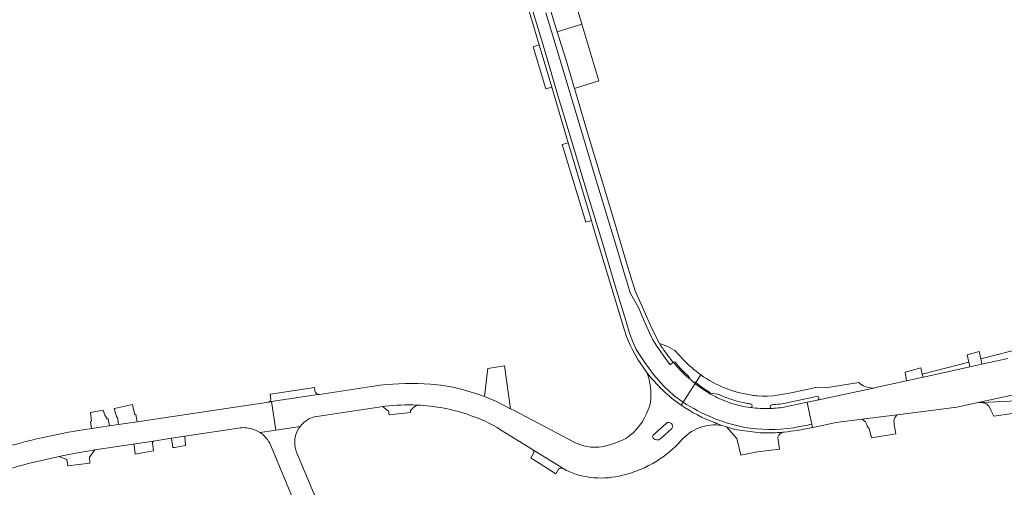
# Model space of a CAD drawing. Header units: metres. Extents: x 166325 to 190320, y 381923 to 404576.
# Tile 1032 of 1056: x 183173 to 183447, y 384998 to 385128. Entities that reach past the tile are written whole.
import ezdxf

# ---------------------------------------------------------------- set-up
doc = ezdxf.new("R2010")
doc.units = ezdxf.units.M
doc.layers.add('B-WE-VH-VERHARDING_ASFALT-GV', color=8, linetype='Continuous', lineweight=18)
doc.layers.add('B-WE-VH-VERHARDING_BETONSTRAATSTEEN-GV', color=8, linetype='Continuous', lineweight=18)

msp = doc.modelspace()

# ---------------------------------------------------------------- linework, layer by layer
at = {"layer": 'B-WE-VH-VERHARDING_ASFALT-GV', "flags": 128}
for points in [[(183447.913, 385033.748), (183440.654, 385032.13), (183437.293, 385031.38), (183427.401, 385029.175), (183424.264, 385028.495), (183419.655, 385027.497), (183411.514, 385025.733), (183410.451, 385025.502), (183396.948, 385022.576), (183394.9, 385022.15), (183394.841, 385022.137), (183392.019, 385021.55), (183392.027, 385021.51), (183392.752, 385017.999), (183393.275, 385015.466), (183393.477, 385014.487), (183394.043, 385014.608), (183400.07, 385015.89), (183407.214, 385016.807), (183417.084, 385018.073), (183433.66, 385020.2), (183439.667, 385021.484), (183455.49, 385024.96)], [(183273.115, 385026.281), (183256.218, 385023.743), (183256.185, 385023.738), (183255.134, 385023.58), (183242.88, 385021.74), (183244.07, 385013.788), (183250.843, 385014.842)], [(183292.872, 385025.859), (183290.014, 385026.318), (183287.132, 385026.59)], [(183327.363, 385010.374), (183310.607, 385019.147), (183309.453, 385019.751), (183308.71, 385020.14), (183305.508, 385021.742), (183302.205, 385023.126), (183302.17, 385023.139), (183300.335, 385023.798), (183298.442, 385024.4), (183295.681, 385025.22), (183292.872, 385025.859)], [(183242.074, 385021.619), (183205.512, 385016.128), (183200.291, 385015.344), (183197.798, 385014.97), (183192.8, 385014.219), (183190.41, 385013.86)], [(183239.709, 385013.094), (183244.07, 385013.788), (183242.88, 385021.74), (183242.772, 385021.724), (183242.074, 385021.619)], [(183255.476, 385017.599), (183272.8, 385020.22), (183273.76, 385020.351)], [(183273.76, 385020.351), (183274.406, 385020.439)], [(183185.515, 385006.825), (183188.864, 385007.466), (183192.224, 385008.051), (183193.711, 385008.275), (183204.355, 385009.894), (183209.999, 385010.752), (183215.06, 385011.522), (183218.71, 385012.077), (183233.705, 385014.358)], [(183250.843, 385014.842), (183244.07, 385013.788), (183239.709, 385013.094)], [(183306.657, 385013.882), (183315.509, 385008.42), (183315.642, 385008.338)], [(183349.164, 385012.365), (183352.791, 385015.679)], [(183354.375, 385014.226), (183351.26, 385011.422)], [(183242.377, 385010.136), (183251.461, 384988.252)], [(183313.653, 384853.801), (183313.02, 384855.53), (183304.196, 384876.796), (183300.66, 384885.317), (183300.445, 384885.836), (183300.277, 384886.241), (183285.213, 384922.545), (183283.695, 384926.204), (183283.028, 384927.811), (183279.17, 384937.11), (183278.758, 384938.103), (183278.677, 384938.297), (183278.282, 384939.249), (183272.312, 384953.637), (183271.831, 384954.797), (183267.47, 384965.304), (183266.276, 384968.183), (183259.692, 384984.052), (183254.802, 384995.838), (183254.709, 384996.063), (183254.67, 384996.155), (183249.88, 385007.7)], [(183315.642, 385008.338), (183316.562, 385007.77), (183323.505, 385003.485), (183324.076, 385003.132)], [(183324.076, 385003.132), (183325.02, 385002.55)]]:
    msp.add_lwpolyline(points, dxfattribs=at)
at = {"layer": 'B-WE-VH-VERHARDING_ASFALT-GV'}
for points in [[(183356.939, 385020.744, -0.078438), (183347.366, 385029.861)], [(183347.366, 385029.861, -0.1205805), (183348.388, 385021.567)], [(183287.132, 385026.59, 0.0437318), (183273.115, 385026.281)], [(183348.388, 385021.567, -0.1484141), (183343.718, 385013.249)], [(183274.406, 385020.439, -0.0417887), (183283.38, 385020.766)], [(183283.38, 385020.766, -0.0776557), (183298.206, 385017.903)], [(183366.28, 385015.885, -0.0624014), (183356.939, 385020.744)], [(183250.843, 385014.842, -0.1927092), (183255.476, 385017.599)], [(183298.206, 385017.903, -0.0655224), (183306.657, 385013.882)], [(183352.791, 385015.679, -0.8933154), (183354.375, 385014.226)], [(183368.292, 385015.104, -0.012475), (183366.28, 385015.885)], [(183190.41, 385013.86, 0.0323831), (183169.22, 385009.194)], [(183233.705, 385014.358, -0.1140123), (183237.38, 385014.173)], [(183237.38, 385014.173, -0.0786102), (183239.709, 385013.094)], [(183239.709, 385013.094, -0.0480297), (183240.921, 385012.1)], [(183249.88, 385007.7, -0.2658909), (183250.843, 385014.842)], [(183343.718, 385013.249, -0.0456895), (183341.354, 385011.367)], [(183356.793, 385010.713, -0.2649643), (183368.292, 385015.104)], [(183240.921, 385012.1, -0.0742805), (183242.377, 385010.136)], [(183336.303, 385009.476, -0.1847881), (183327.363, 385010.374)], [(183341.354, 385011.367, -0.0303257), (183337.07, 385009.711)], [(183349.109, 385011.594, -0.4060284), (183349.164, 385012.365)], [(183351.26, 385011.422, -0.412831), (183349.109, 385011.594)], [(183350.116, 385005.177, 0.0690115), (183356.793, 385010.713)], [(183337.07, 385009.711, -0.0039409), (183336.303, 385009.476)], [(183164.232, 385001.346, -0.0249566), (183183.739, 385006.461)], [(183183.739, 385006.461, -0.0021615), (183185.515, 385006.825)], [(183340.608, 385001.263, 0.0820699), (183350.116, 385005.177)], [(183325.02, 385002.55, 0.1751911), (183340.608, 385001.263)]]:
    msp.add_lwpolyline(points, format="xyb", dxfattribs=at)
at = {"layer": 'B-WE-VH-VERHARDING_BETONSTRAATSTEEN-GV', "flags": 128}
for points in [[(183327.111, 385134.023), (183323.359, 385146.578), (183321.737, 385151.945), (183314.557, 385149.751), (183316.146, 385145.41), (183318.58, 385137.646), (183321.476, 385127.663), (183322.429, 385124.666), (183329.26, 385126.831), (183329.242, 385126.891), (183327.447, 385132.896), (183321.588, 385131.197), (183321.234, 385132.375)], [(183334.031, 385111), (183329.26, 385126.831), (183322.429, 385124.666), (183324.861, 385117.008), (183327.266, 385108.912)], [(183320.917, 385109.271), (183317.443, 385120.996), (183315.684, 385120.488), (183319.21, 385108.755)], [(183323.847, 385093.327), (183330.351, 385071.684), (183331.924, 385072.128), (183325.501, 385093.804)], [(183440.654, 385032.13), (183440.336, 385033.596), (183439.879, 385035.7), (183436.557, 385034.77), (183437, 385032.727), (183437.293, 385031.38)], [(183437.293, 385031.38), (183437, 385032.727), (183424.076, 385029.362), (183424.264, 385028.495), (183427.401, 385029.175)], [(183309.453, 385019.751), (183307.773, 385031.702), (183303.079, 385030.994), (183302.996, 385030.278), (183302.17, 385023.139), (183302.205, 385023.126), (183305.508, 385021.742), (183308.71, 385020.14)], [(183424.076, 385029.362), (183423.684, 385031.165), (183419.265, 385029.928), (183419.545, 385028.182), (183419.655, 385027.497), (183424.264, 385028.495)], [(183197.798, 385014.97), (183197.39, 385016.967), (183197.085, 385016.922), (183196.489, 385017.95), (183196.335, 385018.215), (183196.036, 385019.316), (183192.436, 385018.66), (183192.731, 385016.266), (183192.686, 385016.259), (183192.468, 385016.226), (183192.8, 385014.219)], [(183205.512, 385016.128), (183205.108, 385018.13), (183204.86, 385018.093), (183204.157, 385020.918), (183199.172, 385019.853), (183199.104, 385019.841), (183199.808, 385017.332), (183199.863, 385017.34), (183199.983, 385017.358), (183200.291, 385015.344)], [(183416.192, 385015.873), (183416.171, 385016.307), (183416.229, 385016.737), (183416.365, 385017.149), (183416.574, 385017.53), (183416.85, 385017.866), (183417.084, 385018.073), (183407.214, 385016.807), (183407.553, 385016.652), (183407.912, 385016.408), (183408.22, 385016.102), (183408.466, 385015.744), (183408.644, 385015.348), (183408.745, 385014.926), (183409.239, 385014.113), (183409.664, 385012.889), (183409.894, 385011.609), (183416.687, 385012.734), (183416.585, 385013.291), (183416.227, 385015.24)], [(183209.999, 385010.752), (183204.355, 385009.894), (183204.554, 385009.794), (183204.654, 385009.588), (183204.95, 385007.123), (183205.801, 385007.281), (183210.049, 385008.007), (183209.704, 385010.327), (183209.76, 385010.483)], [(183215.378, 385008.917), (183215.867, 385009), (183218.953, 385009.547), (183218.713, 385012.046), (183218.71, 385012.077), (183215.06, 385011.522), (183215.063, 385011.495)]]:
    msp.add_lwpolyline(points, close=True, dxfattribs=at)
for points in [[(183350.92, 385037.913), (183348.961, 385041.68), (183347.311, 385045.466), (183346.548, 385047.175), (183344.129, 385052.589), (183341.724, 385060.385), (183338.451, 385071.408), (183334.995, 385082.811), (183331.869, 385093.201), (183331.504, 385094.414), (183327.833, 385107.001), (183327.266, 385108.912), (183324.861, 385117.008), (183322.429, 385124.666), (183321.476, 385127.663), (183318.58, 385137.646), (183316.146, 385145.41), (183314.557, 385149.751)], [(183311.474, 385141.138), (183312.788, 385136.703), (183317.443, 385120.996), (183320.917, 385109.271), (183325.501, 385093.804), (183331.924, 385072.128), (183332.241, 385071.058), (183332.704, 385069.496), (183341.067, 385041.882)], [(183356.939, 385020.744), (183357.123, 385021.03), (183357.477, 385021.581), (183354.972, 385023.364), (183352.084, 385026.069), (183349.214, 385029.323), (183346.819, 385032.595), (183344.388, 385036.232), (183343.438, 385038.334), (183342.578, 385040.802), (183341.518, 385044.33), (183338.575, 385053.945), (183334.755, 385066.832), (183330.423, 385081.09), (183326.419, 385094.397), (183322.435, 385107.613), (183318.285, 385121.561), (183314.593, 385133.808)], [(183314.593, 385133.808), (183318.285, 385121.561), (183322.435, 385107.613), (183326.419, 385094.397), (183330.423, 385081.09), (183334.755, 385066.832), (183338.575, 385053.945), (183341.518, 385044.33), (183342.578, 385040.802), (183343.438, 385038.334), (183344.388, 385036.232), (183346.819, 385032.595), (183349.214, 385029.323), (183352.084, 385026.069), (183354.972, 385023.364), (183357.477, 385021.581), (183357.639, 385021.832), (183359.152, 385024.182)], [(183319.287, 385129.93), (183322.118, 385120.456), (183325.091, 385110.555), (183327.753, 385101.688), (183330.455, 385092.679), (183333.105, 385083.902), (183336.065, 385074.169), (183338.999, 385064.424), (183341.002, 385057.845), (183342.062, 385054.251), (183342.773, 385051.976), (183343.626, 385050.361), (183345.151, 385047.698), (183346.482, 385044.622), (183348.137, 385040.835), (183349.08, 385038.96), (183350.192, 385037.19), (183352.583, 385033.713), (183353.856, 385031.991), (183354.714, 385032.679)], [(183354.945, 385032.409), (183354.714, 385032.679), (183353.856, 385031.991), (183352.583, 385033.713), (183350.192, 385037.19), (183349.08, 385038.96), (183348.137, 385040.835), (183346.482, 385044.622), (183345.151, 385047.698), (183343.626, 385050.361), (183342.773, 385051.976), (183342.062, 385054.251), (183341.002, 385057.845), (183338.999, 385064.424), (183336.065, 385074.169), (183333.105, 385083.902), (183330.455, 385092.679), (183327.753, 385101.688), (183325.091, 385110.555), (183322.118, 385120.456), (183319.287, 385129.93)], [(183341.067, 385041.882), (183341.676, 385039.871)], [(183357.589, 385033.398), (183355.175, 385035.915), (183353.199, 385037.118), (183350.92, 385037.913)], [(183452.69, 385036.813), (183440.336, 385033.596), (183440.654, 385032.13), (183447.913, 385033.748)], [(183354.714, 385032.679), (183354.945, 385032.409)], [(183360.815, 385026.766), (183359.152, 385024.182), (183357.639, 385021.832), (183357.477, 385021.581)], [(183358.961, 385028.324), (183360.745, 385026.822)], [(183359.152, 385024.182), (183360.815, 385026.766), (183360.745, 385026.822), (183358.961, 385028.324)], [(183360.927, 385027.106), (183360.998, 385027.049), (183361.001, 385027.053), (183362.389, 385029.209)], [(183362.389, 385029.209), (183361.001, 385027.053), (183360.998, 385027.049)], [(183406.401, 385027.043), (183398.886, 385025.848), (183397.246, 385025.587), (183394.402, 385025.627), (183387.531, 385024.182), (183382.605, 385023.368), (183380.98, 385023.268), (183379.574, 385023.269), (183378.192, 385023.347)], [(183254.847, 385025.621), (183242.575, 385023.773), (183242.459, 385023.756)], [(183254.977, 385024.698), (183254.976, 385024.7), (183254.976, 385024.703), (183254.847, 385025.621)], [(183367.501, 385023.701), (183365.229, 385024.099), (183364.415, 385024.241)], [(183365.229, 385024.099), (183367.501, 385023.701)], [(183396.948, 385022.576), (183410.451, 385025.502), (183410.143, 385025.504)], [(183455.92, 385025.051), (183455.49, 385024.96), (183439.667, 385021.484), (183440.652, 385021.526), (183454.25, 385022.1), (183456.26, 385022.18)], [(183242.074, 385021.619), (183242.772, 385021.724), (183242.88, 385021.74), (183255.134, 385023.58), (183256.185, 385023.738), (183256.218, 385023.743)], [(183242.459, 385023.756), (183242.673, 385022.363)], [(183357.477, 385021.581), (183357.123, 385021.03), (183356.939, 385020.744)], [(183378.192, 385023.347), (183378.171, 385023.348)], [(183386.334, 385021.389), (183385.547, 385021.225)], [(183385.547, 385021.225), (183386.334, 385021.389)], [(183394.632, 385023.197), (183391.998, 385022.568), (183386.334, 385021.389)], [(183386.334, 385021.389), (183391.998, 385022.568), (183394.632, 385023.197)], [(183386.355, 385020.371), (183392.019, 385021.55), (183394.841, 385022.137), (183394.9, 385022.15)], [(183393.275, 385015.466), (183392.752, 385017.999), (183392.027, 385021.51), (183392.019, 385021.55), (183386.355, 385020.371)], [(183394.9, 385022.15), (183396.948, 385022.576)], [(183442.947, 385019.84), (183443.193, 385019.307), (183443.96, 385017.64), (183454.19, 385019.16), (183454.25, 385022.1), (183440.652, 385021.526)], [(183274.406, 385020.439), (183273.76, 385020.351), (183275.467, 385019.098), (183275.641, 385018.027), (183275.642, 385018.017), (183281.563, 385018.659), (183281.583, 385019.278), (183282.418, 385020.113), (183283.38, 385020.766)], [(183374.75, 385020.317), (183376.28, 385020.07)], [(183376.28, 385020.07), (183374.75, 385020.317)], [(183385.568, 385020.207), (183386.355, 385020.371)], [(183386.355, 385020.371), (183385.568, 385020.207)], [(183352.791, 385015.679), (183349.164, 385012.365)], [(183351.26, 385011.422), (183354.375, 385014.226)], [(183368.292, 385015.104), (183369.569, 385014.674)], [(183378.9, 385013.03), (183371.863, 385013.983), (183370.066, 385014.506), (183369.569, 385014.674), (183372.344, 385011.589), (183372.467, 385011.458), (183373.56, 385006.84), (183378.21, 385007.8), (183384.302, 385008.532), (183383.944, 385011.062)], [(183369.569, 385014.674), (183370.066, 385014.506), (183371.863, 385013.983), (183378.9, 385013.03)], [(183393.041, 385014.397), (183393.091, 385014.405), (183393.477, 385014.487), (183393.275, 385015.466)], [(183383.944, 385011.062), (183383.828, 385011.883)], [(183183.739, 385006.461), (183185.875, 385005.635), (183186.163, 385003.825), (183192.264, 385004.638), (183192.262, 385004.775), (183192.244, 385006.292), (183193.711, 385008.275), (183192.224, 385008.051), (183188.864, 385007.466), (183185.515, 385006.825)], [(183324.076, 385003.132), (183323.505, 385003.485), (183316.562, 385007.77), (183315.642, 385008.338)], [(183315.852, 385007.404), (183315.05, 385006.108), (183315.21, 385006.005), (183315.616, 385005.743), (183322.002, 385001.624), (183322.054, 385001.592)], [(183322.054, 385001.592), (183322.777, 385002.888)]]:
    msp.add_lwpolyline(points, dxfattribs=at)
at = {"layer": 'B-WE-VH-VERHARDING_BETONSTRAATSTEEN-GV'}
for points in [[(183341.676, 385039.871, 0.068297), (183347.366, 385029.861)], [(183350.92, 385037.913, 0.0342396), (183354.352, 385033.113)], [(183354.352, 385033.113, -0.0342396), (183350.92, 385037.913)], [(183354.352, 385033.113, 0.0022668), (183354.714, 385032.679)], [(183354.714, 385032.679, -0.0022668), (183354.352, 385033.113)], [(183354.945, 385032.409, -0.8370297), (183355.227, 385032.667)], [(183358.961, 385028.324, -0.0332065), (183354.945, 385032.409)], [(183355.227, 385032.667, 0.0332758), (183359.197, 385028.583)], [(183362.389, 385029.209, -0.0494956), (183357.589, 385033.398)], [(183347.366, 385029.861, 0.078438), (183356.939, 385020.744)], [(183359.197, 385028.583, -0.9395284), (183358.961, 385028.324)], [(183360.745, 385026.822, -0.8503815), (183360.927, 385027.106)], [(183364.415, 385024.241, -0.0353984), (183360.815, 385026.766)], [(183360.998, 385027.049, 0.0355545), (183364.846, 385024.325)], [(183376.587, 385023.535, -0.1198718), (183362.389, 385029.209)], [(183410.143, 385025.504, -0.1868471), (183406.401, 385027.043)], [(183255.377, 385023.988, -0.1890378), (183254.977, 385024.698)], [(183256.035, 385023.737, -0.1558824), (183255.377, 385023.988)], [(183364.415, 385024.241, 0.0037756), (183364.924, 385023.941)], [(183364.924, 385023.941, -0.0037756), (183364.415, 385024.241)], [(183364.846, 385024.325, 0.0050161), (183365.229, 385024.099)], [(183242.673, 385022.363, -0.3134412), (183242.074, 385021.619)], [(183256.218, 385023.743, -0.0438486), (183256.035, 385023.737)], [(183374.317, 385014.648, -0.0974132), (183357.477, 385021.581)], [(183357.477, 385021.581, 0.0974132), (183374.317, 385014.648)], [(183364.924, 385023.941, 0.0279668), (183368.038, 385022.374)], [(183368.038, 385022.374, -0.0279668), (183364.924, 385023.941)], [(183368.297, 385023.341, -0.0072011), (183367.501, 385023.701)], [(183367.501, 385023.701, 0.0072011), (183368.297, 385023.341)], [(183368.038, 385022.374, 0.0564597), (183374.75, 385020.317)], [(183374.75, 385020.317, -0.0564597), (183368.038, 385022.374)], [(183375.009, 385021.284, -0.0564597), (183368.297, 385023.341)], [(183368.297, 385023.341, 0.0564597), (183375.009, 385021.284)], [(183376.278, 385021.073, -0.0100962), (183375.009, 385021.284)], [(183375.009, 385021.284, 0.0100962), (183376.278, 385021.073)], [(183378.171, 385023.348, -0.0169582), (183376.587, 385023.535)], [(183385.547, 385021.225, -0.0183943), (183383.32, 385020.938)], [(183383.32, 385020.938, 0.0183943), (183385.547, 385021.225)], [(183394.9, 385022.15, 0.9894515), (183394.632, 385023.197)], [(183394.632, 385023.197, -0.9894515), (183394.9, 385022.15)], [(183440.652, 385021.526, -0.2589532), (183442.947, 385019.84)], [(183283.38, 385020.766, 0.0417887), (183274.406, 385020.439)], [(183356.939, 385020.744, 0.0624014), (183366.28, 385015.885)], [(183376.28, 385020.07, 0.8833532), (183376.278, 385021.073)], [(183376.278, 385021.073, -0.8833532), (183376.28, 385020.07)], [(183381.645, 385019.809, -0.0411952), (183376.28, 385020.07)], [(183376.28, 385020.07, 0.0411952), (183381.645, 385019.809)], [(183382.171, 385019.834, -0.0056906), (183381.645, 385019.809)], [(183381.645, 385019.809, 0.0056906), (183382.171, 385019.834)], [(183382.15, 385020.852, 0.9636495), (183382.171, 385019.834)], [(183382.171, 385019.834, -0.9636495), (183382.15, 385020.852)], [(183383.32, 385020.938, -0.0086261), (183382.15, 385020.852)], [(183382.15, 385020.852, 0.0086261), (183383.32, 385020.938)], [(183382.171, 385019.834, 0.0102013), (183383.341, 385019.92)], [(183383.341, 385019.92, -0.0102013), (183382.171, 385019.834)], [(183383.341, 385019.92, 0.0183943), (183385.568, 385020.207)], [(183385.568, 385020.207, -0.0183943), (183383.341, 385019.92)], [(183354.375, 385014.226, 0.8933154), (183352.791, 385015.679)], [(183366.28, 385015.885, 0.012475), (183368.292, 385015.104)], [(183388.302, 385014.481, -0.0830185), (183374.317, 385014.648)], [(183374.317, 385014.648, 0.0830185), (183388.302, 385014.481)], [(183383.656, 385013.099, -0.0203971), (183378.9, 385013.03)], [(183378.9, 385013.03, 0.0203971), (183383.656, 385013.099)], [(183385.59, 385013.238, -0.0087449), (183383.656, 385013.099)], [(183383.656, 385013.099, 0.0087449), (183385.59, 385013.238)], [(183383.828, 385011.883, -0.2762509), (183385.59, 385013.238)], [(183385.59, 385013.238, 0.0232202), (183393.041, 385014.397)], [(183388.907, 385014.579, -0.0029604), (183388.302, 385014.481)], [(183388.302, 385014.481, 0.0029604), (183388.907, 385014.579)], [(183393.275, 385015.466, -0.0172047), (183388.907, 385014.579)], [(183388.907, 385014.579, 0.0172047), (183393.275, 385015.466)], [(183349.164, 385012.365, 0.4060284), (183349.109, 385011.594)], [(183349.109, 385011.594, 0.412831), (183351.26, 385011.422)], [(183315.642, 385008.338, -0.3598471), (183315.852, 385007.404)], [(183185.515, 385006.825, 0.0021615), (183183.739, 385006.461)], [(183322.777, 385002.888, -0.1647145), (183323.372, 385003.234)], [(183323.372, 385003.234, -0.1733608), (183324.076, 385003.132)]]:
    msp.add_lwpolyline(points, format="xyb", dxfattribs=at)

doc.saveas('drawing.dxf')
